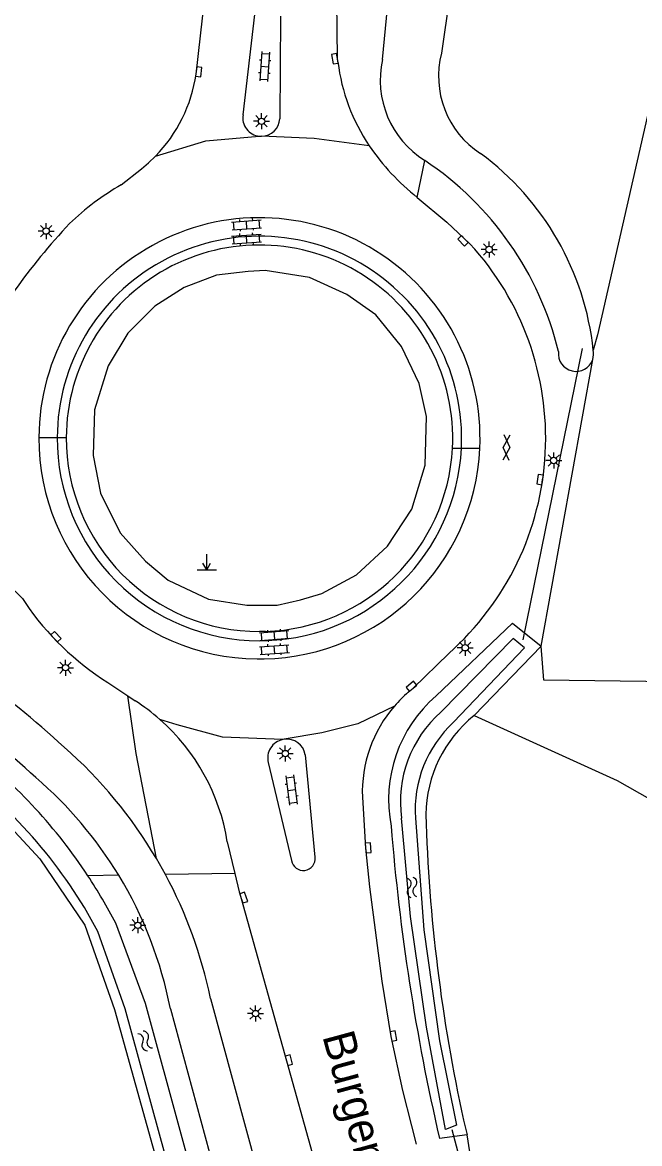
# Model space of a CAD drawing. Extents: x 128999 to 131010, y 395498 to 399007.
# Drawn here: x 129330.8 to 129379, y 397606.3 to 397693.8 of the extents above; entities that cross this region are included whole.
import ezdxf

# ---------------------------------------------------------------- set-up
doc = ezdxf.new("R2010")
doc.units = 0
for name, color, linetype in [('gg-afsc-faunaraster', 7, 'Continuous'), ('gg-anno-openbare ruimte label', 7, 'Continuous'), ('gg-knt-bronhoudergrens', 7, 'Continuous'), ('gg-knt-verharding', 7, 'Continuous'), ('gg-kntw-bovenkant insteek waterloop', 7, 'Continuous'), ('gg-kntw-waterlijn', 7, 'Continuous'), ('gg-kwrk-duiker nz buis', 7, 'Continuous'), ('gt-grn-groengrens', 7, 'Continuous'), ('gt-grn-vlakafsluiter', 7, 'Continuous'), ('gt-grn-weggrens', 7, 'Continuous'), ('gt-symb-gesloten verharding', 7, 'Continuous'), ('gt-symb-klinker verharding', 7, 'Continuous'), ('gt-symb-kolk', 7, 'Continuous'), ('gt-symb-lichtmast', 7, 'Continuous'), ('gt-symb-markant object', 7, 'Continuous'), ('gt-symb-watersymbool', 7, 'Continuous')]:
    doc.layers.add(name, color=color, linetype=linetype)

# ---------------------------------------------------------------- blocks, each defined once
blk = doc.blocks.new('gt0-LMAST')
at = {"layer": 'gt-symb-lichtmast'}
for p, q in [((-0.182, 0.173), (-0.447, 0.438)), ((-0.005, 0.246), (-0.005, 0.621)), ((0.172, 0.173), (0.437, 0.438)), ((-0.255, -0.004), (-0.63, -0.004)), ((-0.182, -0.181), (-0.447, -0.446)), ((-0.005, -0.254), (-0.005, -0.629)), ((0.437, -0.446), (0.172, -0.181)), ((0.245, -0.004), (0.62, -0.004))]:
    blk.add_line(p, q, dxfattribs=at)
blk.add_circle((-0.005, -0.004), 0.25, dxfattribs=at)
blk = doc.blocks.new('gt0-GESVH1')
at = {"layer": 'gt-symb-gesloten verharding'}
for p, q in [((-0.992, -0.261), (0.008, 0.239)), ((0.008, -0.261), (-0.992, 0.239)), ((0.008, 0.239), (1.008, -0.261)), ((1.008, 0.239), (0.008, -0.261))]:
    blk.add_line(p, q, dxfattribs=at)
blk = doc.blocks.new('gt0-KOLK')
at = {"layer": 'gt-symb-kolk'}
blk.add_lwpolyline([(0, 0), (0.375, 0), (0.375, 0.4), (-0.375, 0.4), (-0.375, 0), (0, 0)], dxfattribs=at)
blk = doc.blocks.new('gt0-WA')
at = {"layer": 'gt-symb-watersymbool'}
for centre, start, end in [((-0.323, 0.022), 28.07249, 151.92751), ((0.427, 0.422), 208.07248, 331.92751), ((-0.323, -0.428), 28.07249, 151.92751), ((0.427, -0.028), 208.07248, 331.92751)]:
    blk.add_arc(centre, 0.425, start, end, dxfattribs=at)
blk = doc.blocks.new('gt0-KL1')
at = {"layer": 'gt-symb-klinker verharding'}
for p, q in [((-1.15, 0.3), (1.15, 0.3)), ((-1, -0.3), (-1, 0.3)), ((-0.5, 0.3), (-0.5, 0.45)), ((0, -0.3), (0, 0.3)), ((0.5, 0.3), (0.5, 0.45)), ((1, -0.3), (1, 0.3)), ((-1.15, -0.3), (1.15, -0.3)), ((-0.5, -0.45), (-0.5, -0.3)), ((0.5, -0.45), (0.5, -0.3))]:
    blk.add_line(p, q, dxfattribs=at)
blk = doc.blocks.new('gt0-MARKOB')
at = {"layer": 'gt-symb-markant object'}
for p, q in [((0, 0), (0, 1.2)), ((-0.75, 0), (0.75, 0)), ((0, 0), (-0.3, 0.52)), ((0, 0), (0.3, 0.52))]:
    blk.add_line(p, q, dxfattribs=at)

msp = doc.modelspace()

# ---------------------------------------------------------------- linework, layer by layer
at = {"layer": 'gg-afsc-faunaraster'}
msp.add_lwpolyline([(129299.074, 397649.398), (129302.025, 397649.528), (129307.359, 397648.239), (129312.144, 397644.619), (129319.647, 397639.447), (129327.305, 397633.811), (129332.195, 397628.556), (129335.706, 397623.373), (129338.016, 397616.795), (129351.946, 397566.804), (129367.508, 397510.115)], dxfattribs=at)
at = {"layer": 'gg-knt-bronhoudergrens'}
for points in [[(129398.993, 397787.483), (129394.614, 397770.764), (129383.502, 397703.692), (129375.696, 397669.428), (129375.375, 397668.24)], [(129366.078, 397639.728), (129377.228, 397634.668), (129392.738, 397625.87)]]:
    msp.add_lwpolyline(points, dxfattribs=at)
at = {"layer": 'gg-knt-verharding'}
for p, q in [((129344.379, 397689.77), (129345.368, 397698.242)), ((129348.046, 397686.607), (129348.962, 397694.414)), ((129350.982, 397694.304), (129350.912, 397686.29)), ((129349.311, 397684.932), (129349.5, 397684.924)), ((129330.835, 397648.87), (129331.357, 397648.077)), ((129349.788, 397646.295), (129349.324, 397646.288)), ((129349.322, 397645.573), (129349.916, 397645.584)), ((129349.155, 397644.155), (129349.695, 397644.158)), ((129337.967, 397642), (129339.052, 397641.274)), ((129339.052, 397641.274), (129339.63, 397640.887)), ((129351.264, 397637.887), (129351.143, 397637.866)), ((129353.668, 397628.691), (129352.908, 397636.68)), ((129350.016, 397636.063), (129351.827, 397628.431)), ((129346.818, 397629.882), (129347.402, 397627.413)), ((129341.993, 397627.331), (129341.286, 397628.585)), ((129345.512, 397617.671), (129377.554, 397500)), ((129342.379, 397616.849), (129374.207, 397500)), ((129361.199, 397607.742), (129361.568, 397606.309))]:
    msp.add_line(p, q, dxfattribs=at)
for points in [[(129355.45, 397690.733), (129355.407, 397691.002), (129355.217, 397708.834)], [(129338.545, 397681.135), (129340.116, 397682.393), (129340.676, 397682.862), (129341.208, 397683.369)], [(129361.638, 397680.153), (129363.957, 397678.236), (129365.755, 397676.534)], [(129360.936, 397641.547), (129361.311, 397641.861), (129364.094, 397644.588)], [(129357.359, 397633.371), (129357.614, 397629.399), (129357.921, 397626.376), (129358.878, 397619.022), (129359.589, 397614.703), (129360.492, 397610.486), (129361.199, 397607.742)], [(129347.402, 397627.413), (129347.737, 397625.994), (129347.913, 397625.469), (129351.429, 397612.795), (129353.445, 397605.633)]]:
    msp.add_lwpolyline(points, dxfattribs=at)
for centre, radius, start, end in [((129370.353, 397692.56), 15.015, 186.98811, 213.91489), ((129333.053, 397691.395), 11.442, 315.45676, 351.83641), ((129349.47, 397686.367), 1.444, 170.45081, 263.67114), ((129349.471, 397686.366), 1.443, 271.13634, 356.96635), ((129373.19, 397694.646), 18.534, 214.37377, 231.44183), ((129348.884, 397663.112), 20.778, 119.83979, 133.78186), ((129349.329, 397661.364), 17.21, 357.42934, 179.78328), ((129370.827, 397643.975), 49.845, 136.77336, 144.64665), ((129349.327, 397661.352), 15.779, 357.22215, 179.74836), ((129349.329, 397661.365), 15.077, 357.03415, 179.78747), ((129349.256, 397661.376), 22.405, 311.47191, 42.57538), ((129349.329, 397661.364), 17.21, 179.7843, 269.42082), ((129349.327, 397661.352), 15.779, 179.74929, 269.98255), ((129349.329, 397661.365), 15.077, 179.78818, 269.9804), ((129349.329, 397661.364), 17.21, 271.21799, 357.4281), ((129349.328, 397661.365), 15.077, 271.74797, 357.03424), ((129349.326, 397661.352), 15.779, 272.14131, 357.22069), ((129319.785, 397638.024), 15.484, 44.46457, 54.28596), ((129281.4, 397580.026), 77.804, 47.37786, 61.06843), ((129350.02, 397661.744), 23.132, 216.21481, 238.59652), ((129283.449, 397582.843), 71.095, 47.06242, 61.52355), ((129330.982, 397627.405), 16.017, 48.68227, 57.32147), ((129367.557, 397633.828), 10.17, 130.61844, 139.16777), ((129367.625, 397633.749), 10.273, 139.08382, 182.10783), ((129330.966, 397627.377), 16.049, 8.97911, 48.70555), ((129310.454, 397610.374), 35.808, 30.569, 48.70416), ((129351.452, 397636.419), 1.48, 102.0571, 193.92642), ((129351.451, 397636.419), 1.48, 10.15799, 97.2709), ((129311.294, 397610.834), 31.662, 31.28475, 49.44651), ((129352.745, 397628.579), 0.93, 189.13853, 6.93864), ((129311.299, 397610.837), 31.656, 10.94816, 31.28584), ((129310.458, 397610.372), 35.806, 11.76176, 28.27016)]:
    msp.add_arc(centre, radius, start, end, dxfattribs=at)
at = {"layer": 'gg-kntw-bovenkant insteek waterloop'}
for p, q in [((129358.932, 397690.913), (129360.723, 397709.327)), ((129365.988, 397708.524), (129363.534, 397691.416)), ((129371.313, 397645.141), (129366.078, 397639.728)), ((129365.247, 397608.173), (129365.545, 397607.026)), ((129365.545, 397607.026), (129363.376, 397606.747))]:
    msp.add_line(p, q, dxfattribs=at)
for points in [[(129363.107, 397641.277), (129369.082, 397646.95), (129371.313, 397645.141)], [(129372.452, 397500), (129340.425, 397617.286), (129338.114, 397623.528)], [(129368.051, 397510.264), (129338.861, 397616.868), (129336.709, 397622.902)]]:
    msp.add_lwpolyline(points, dxfattribs=at)
for centre, radius, start, end in [((129370.461, 397689.6), 7.161, 165.31452, 237.09463), ((129366.128, 397689.297), 7.376, 167.34364, 238.04688), ((129353.523, 397665.904), 21.976, 6.10082, 53.57852), ((129348.337, 397662.215), 25.031, 13.67452, 56.29972), ((129374.025, 397667.962), 1.378, 172.89812, 341.2599), ((129374.034, 397667.962), 1.369, 341.13339, 11.72384), ((129370.164, 397633.157), 10.758, 130.99091, 190.96656), ((129372.393, 397631.854), 10.094, 128.73116, 179.01702), ((129301.738, 397604.723), 40.949, 33.35776, 51.95726), ((129303.242, 397605.229), 37.847, 27.83765, 53.45899), ((129492.356, 397635.98), 130.115, 181.74096, 192.33994), ((129526.511, 397644.492), 167.445, 184.58377, 193.02729), ((129301.814, 397604.764), 40.862, 27.33506, 33.3677)]:
    msp.add_arc(centre, radius, start, end, dxfattribs=at)
at = {"layer": 'gg-kntw-waterlijn'}
for points in [[(129364.48, 397639.218), (129369.998, 397645.012), (129369.124, 397645.736), (129363.485, 397640.003)], [(129361.495, 397631.734), (129362.16, 397623.011), (129363.373, 397614.35), (129364.708, 397607.787), (129363.833, 397607.455), (129362.356, 397615.421), (129361.119, 397624.052), (129360.409, 397631.734)]]:
    msp.add_lwpolyline(points, dxfattribs=at)
for centre, radius, start, end in [((129369.671, 397632.995), 9.348, 131.43688, 187.75354), ((129370.767, 397632.373), 9.294, 132.56745, 183.94329)]:
    msp.add_arc(centre, radius, start, end, dxfattribs=at)
at = {"layer": 'gg-kwrk-duiker nz buis'}
for p, q in [((129369.91, 397645.649), (129374.54, 397668.361)), ((129366.945, 397597.674), (129364.371, 397607.421))]:
    msp.add_line(p, q, dxfattribs=at)
at = {"layer": 'gt-grn-groengrens'}
for p, q in [((129361.638, 397680.153), (129362.225, 397683.039)), ((129371.313, 397645.141), (129375.33, 397667.519)), ((129338.352, 397627.276), (129335.941, 397627.239)), ((129347.402, 397627.413), (129341.993, 397627.331))]:
    msp.add_line(p, q, dxfattribs=at)
for points in [[(129336.353, 397660.03), (129336.922, 397657.074), (129338.468, 397653.982), (129340.447, 397651.77), (129342.195, 397650.304), (129345.344, 397648.816), (129348.351, 397648.353), (129350.699, 397648.353), (129352.525, 397648.752), (129354.185, 397649.267), (129356.903, 397650.713), (129359.319, 397652.957), (129361.212, 397655.825), (129362.245, 397659.268), (129362.362, 397663.068), (129361.801, 397665.647), (129360.415, 397668.536), (129358.42, 397670.986), (129356.145, 397672.578), (129353.246, 397673.912), (129349.778, 397674.462), (129348.443, 397674.381), (129345.967, 397674.087), (129343.463, 397673.119), (129341.167, 397671.684), (129339.05, 397669.567), (129337.514, 397667.007), (129336.47, 397663.585), (129336.353, 397660.03)], [(129392.738, 397625.87), (129390.043, 397636.405), (129381.444, 397642.358), (129371.522, 397642.491), (129371.313, 397645.141)], [(129341.286, 397628.585), (129339.714, 397636.787), (129339.052, 397641.274)]]:
    msp.add_lwpolyline(points, dxfattribs=at)
at = {"layer": 'gt-grn-vlakafsluiter'}
for p, q in [((129332.119, 397661.429), (129333.548, 397661.421)), ((129333.548, 397661.421), (129334.252, 397661.421)), ((129364.385, 397660.585), (129365.087, 397660.587)), ((129365.087, 397660.587), (129366.522, 397660.592)), ((129366.881, 397598.463), (129365.545, 397607.026))]:
    msp.add_line(p, q, dxfattribs=at)
at = {"layer": 'gt-grn-weggrens'}
for points in [[(129341.208, 397683.369), (129345.149, 397684.568), (129349.311, 397684.932)], [(129357.893, 397684.182), (129353.587, 397684.741), (129349.5, 397684.924)], [(129359.862, 397640.477), (129357.017, 397639.077), (129354.188, 397638.385), (129351.264, 397637.887)], [(129351.143, 397637.866), (129346.456, 397638.039), (129342.904, 397639.014), (129341.557, 397639.435)]]:
    msp.add_lwpolyline(points, dxfattribs=at)

# ---------------------------------------------------------------- block references
at = {"layer": 'gt-symb-gesloten verharding', "rotation": 87.59258615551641}
msp.add_blockref('gt0-GESVH1', (129368.591, 397660.638), dxfattribs=at)
at = {"layer": 'gt-symb-klinker verharding'}
for p, rotation in [((129349.743, 397690.368), -94.06929668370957), ((129348.327, 397678.015), 3.955037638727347), ((129348.327, 397676.917), 3.955037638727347), ((129350.5, 397645.981), 3.9550376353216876), ((129350.5, 397644.883), 3.955037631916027), ((129351.832, 397633.931), -83.16632765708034)]:
    msp.add_blockref('gt0-KL1', p, dxfattribs=dict(at, rotation=rotation))
at = {"layer": 'gt-symb-kolk'}
for p, rotation in [((129355.407, 397691.002), 99.09218929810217), ((129344.389, 397689.975), -96.72162324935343), ((129365.36, 397676.91), 133.4990193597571), ((129371.423, 397658.116), 81.60170902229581), ((129333.306, 397645.752), -46.2953407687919), ((129361.311, 397641.861), 39.931634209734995), ((129357.614, 397629.399), -85.24171925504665), ((129347.913, 397625.469), -71.45531372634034), ((129359.589, 397614.703), -79.10471953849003), ((129351.429, 397612.795), -74.39381207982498)]:
    msp.add_blockref('gt0-KOLK', p, dxfattribs=dict(at, rotation=rotation))
at = {"layer": 'gt-symb-lichtmast'}
for p in [(129349.499, 397686.096), (129332.685, 397677.534), (129367.249, 397676.097), (129372.29, 397659.636), (129365.39, 397645.026), (129334.207, 397643.473), (129351.351, 397636.776), (129339.84, 397623.376), (129349.034, 397616.489)]:
    msp.add_blockref('gt0-LMAST', p, dxfattribs=at)
at = {"layer": 'gt-symb-markant object'}
msp.add_blockref('gt0-MARKOB', (129345.219, 397651.114), dxfattribs=at)
at = {"layer": 'gt-symb-watersymbool'}
for p, rotation in [((129361.23, 397626.384), -79.98206552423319), ((129340.392, 397614.403), -60.66720921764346)]:
    msp.add_blockref('gt0-WA', p, dxfattribs=dict(at, rotation=rotation))

# ---------------------------------------------------------------- texts
at = {"layer": 'gg-anno-openbare ruimte label'}
msp.add_text('Burgemeester Baron van Voorst tot Voorstweg', height=2.5, rotation=285.2, dxfattribs=at).set_placement((129354.223, 397614.731))

doc.saveas('drawing.dxf')
